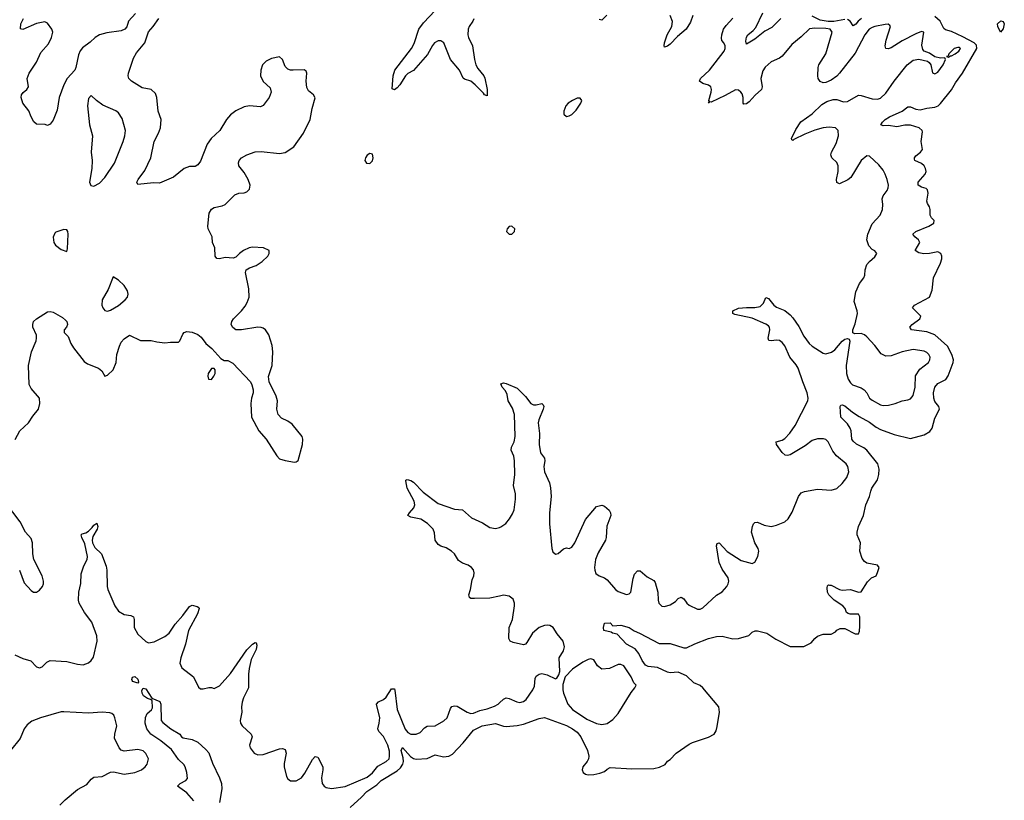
# Model space of a CAD drawing. Header units: inches. Extents: x 1771504 to 1971212, y 471788 to 643615.
# Tile 432 of 587: x 1866486 to 1873698, y 612646 to 618360. Entities that reach past the tile are written whole.
import ezdxf

# ---------------------------------------------------------------- set-up
doc = ezdxf.new("R2010")
doc.units = ezdxf.units.IN
doc.header["$MEASUREMENT"] = 0
doc.layers.add('B8661', color=7, linetype='Continuous')
doc.layers.add('B8671', color=7, linetype='Continuous')

msp = doc.modelspace()

# ---------------------------------------------------------------- linework, layer by layer
at = {"layer": 'B8661', "color": 5}
for points, elevation in [([(1869812.6, 618367.4), (1869805.8, 618350), (1869777.6, 618310), (1869770.3, 618290.3), (1869769.4, 618250), (1869774, 618230), (1869802.7, 618170), (1869816, 618070), (1869826.5, 618030), (1869842.4, 618002.4), (1869884.9, 617950), (1869891.6, 617931.5), (1869910.2, 617850), (1869910, 617804), (1869890, 617809.6), (1869882.6, 617822.6), (1869823.1, 617883.1), (1869790.5, 617910.5), (1869744.5, 617924.5), (1869733.2, 617933.2), (1869708.4, 617990), (1869642, 618070), (1869591.8, 618191.8), (1869570, 618206.2), (1869550, 618205.6), (1869525, 618190), (1869508.7, 618171.3), (1869473.9, 618106.1), (1869370, 617988.8), (1869330, 617965.8), (1869310.7, 617949.3), (1869270, 617883.5), (1869250, 617862.7), (1869230, 617848), (1869213.6, 617853.6), (1869220.9, 617950), (1869234.5, 617990), (1869356.2, 618150), (1869374, 618186), (1869410, 618291.8), (1869442.6, 618337.4), (1869530, 618428.9)], 280), ([(1866452.4, 615287.6), (1866486.6, 615350), (1866551.3, 615408.7), (1866581.8, 615458.2), (1866623.5, 615510), (1866632.8, 615550), (1866629.7, 615590), (1866570, 615661.6), (1866556, 615690), (1866550.9, 615830), (1866572.9, 615930), (1866605.7, 616010), (1866609.7, 616030), (1866608, 616050), (1866582, 616110), (1866580.9, 616130), (1866586.6, 616150), (1866609, 616170), (1866690, 616220.7), (1866710, 616225.5), (1866730, 616220.4), (1866800.3, 616180.3), (1866822, 616162), (1866830.5, 616150), (1866834.9, 616130), (1866827.7, 616110), (1866810.7, 616090), (1866810.8, 616070), (1866841.7, 616041.7), (1866861.6, 615990), (1866878.9, 615958.9), (1866957.7, 615857.7), (1866982, 615842), (1867064, 615810), (1867087.3, 615790), (1867110, 615751.3), (1867130, 615757.3), (1867170, 615798), (1867192.2, 615850), (1867198.5, 615910), (1867215.8, 615970), (1867230, 615999.1), (1867250, 616023.8), (1867290, 616050.5), (1867370, 616013), (1867450, 616012.2), (1867490, 616002), (1867550, 615994.8), (1867590, 616001), (1867650, 616001), (1867659, 616010), (1867680.7, 616059.3), (1867690, 616070.8), (1867710, 616079.1), (1867750, 616072.7), (1867790, 616056.3), (1867815.6, 616035.6), (1867850, 615991), (1867894.4, 615954.4), (1867959.6, 615879.6), (1867984.7, 615864.7), (1868010, 615864.7), (1868047.1, 615847.1), (1868176, 615710), (1868187.1, 615687.1), (1868196, 615650), (1868196, 615630), (1868184, 615590), (1868179.1, 615550), (1868184.9, 615450), (1868237.3, 615350), (1868290, 615290.8), (1868370, 615167.3), (1868390, 615145.5), (1868430, 615132.4), (1868498, 615122), (1868510, 615122.8), (1868526, 615134), (1868557.2, 615250), (1868559.7, 615290), (1868555.1, 615310), (1868480.6, 615400.6), (1868450, 615422.4), (1868403.9, 615443.9), (1868379.5, 615470), (1868369.6, 615509.6), (1868373.6, 615570), (1868365.4, 615605.4), (1868313.2, 615710), (1868309, 615749), (1868336.2, 615830), (1868340.7, 615930), (1868335.1, 615975.1), (1868310, 616053.2), (1868286.6, 616090), (1868270, 616101.6), (1868253.7, 616106.3), (1868230, 616109.5), (1868110, 616089.3), (1868070, 616089.2), (1868047, 616107), (1868036, 616130), (1868040.9, 616150), (1868052.3, 616170), (1868110, 616228.2), (1868137, 616263), (1868152.1, 616290), (1868166, 616330), (1868164.4, 616390), (1868139.5, 616510), (1868145.2, 616530), (1868170, 616544.9), (1868218, 616562), (1868262.7, 616590), (1868302.7, 616630), (1868313.2, 616650), (1868314, 616670), (1868271, 616691), (1868190, 616695.6), (1868167.3, 616690), (1868124.9, 616670), (1868096.3, 616650), (1868070, 616622.7), (1868050, 616615.1), (1867990, 616619.5), (1867950, 616609.6), (1867930, 616612.7), (1867917, 616630), (1867916.2, 616690), (1867898.4, 616730), (1867896.3, 616770), (1867866.6, 616830), (1867863, 616850), (1867874.7, 616945.3), (1867890, 616974), (1867910, 616984.9), (1867970, 616997.1), (1867990, 617006.4), (1868061, 617079), (1868090, 617090.4), (1868130, 617093), (1868150, 617100.5), (1868170, 617121), (1868173.3, 617150), (1868158.9, 617190), (1868130, 617242.9), (1868091.4, 617291.4), (1868087.9, 617312.1), (1868093.6, 617330), (1868109.5, 617350), (1868148.7, 617371.3), (1868210, 617393.4), (1868255.6, 617395.6), (1868390, 617380.3), (1868430, 617387.4), (1868492.6, 617430), (1868563.9, 617530), (1868613.5, 617630), (1868628.5, 617711.5), (1868649.5, 617789.5), (1868637.2, 617810), (1868600.6, 617840.6), (1868590, 617864), (1868585.1, 617910), (1868589.6, 617970), (1868583.3, 617983.3), (1868570, 617993), (1868489.8, 617989.8), (1868470, 617991.1), (1868450, 617998.9), (1868430, 618018), (1868409.6, 618070), (1868390, 618087.6), (1868330, 618077.3), (1868290, 618057.7), (1868264, 618030), (1868252.6, 617990), (1868250.2, 617950), (1868270, 617908.7), (1868320.5, 617860.5), (1868327.6, 617830), (1868313.6, 617790), (1868270, 617732.6), (1868250, 617721.5), (1868170, 617729.8), (1868130, 617721.8), (1868070, 617694), (1868030, 617663.5), (1868000.7, 617630), (1867950.8, 617549.2), (1867887.4, 617490), (1867858.3, 617450), (1867810, 617324), (1867790, 617298), (1867770, 617286.6), (1867730, 617286.6), (1867690, 617272), (1867612.9, 617207.1), (1867510, 617162.9), (1867466.3, 617166.3), (1867350, 617154), (1867344.7, 617170), (1867352.8, 617190), (1867403.2, 617256.8), (1867446.2, 617350), (1867470.7, 617469.3), (1867502.2, 617530), (1867516.4, 617570), (1867521.1, 617630), (1867499.7, 617690), (1867491, 617791), (1867481.3, 617821.3), (1867449.6, 617849.7), (1867382.7, 617862.7), (1867304.7, 617910), (1867284.1, 617930), (1867279.4, 617950), (1867284, 617970), (1867320, 618080), (1867341.4, 618118.6), (1867401.7, 618190), (1867428.4, 618271.6), (1867462.4, 618310), (1867504.7, 618370)], 320), ([(1867334.4, 618405.6), (1867284, 618350), (1867271.1, 618308.9), (1867255.5, 618290), (1867230, 618278.3), (1867124.8, 618264.8), (1867070, 618249.8), (1867039, 618230), (1867003.1, 618196.9), (1866945.5, 618154.5), (1866927.6, 618132.4), (1866915.7, 618104.3), (1866897.8, 618010), (1866890.2, 617990), (1866833.4, 617930), (1866810, 617882.9), (1866775.5, 617790), (1866761.4, 617698.6), (1866730, 617624), (1866710, 617595.3), (1866690, 617586), (1866672.9, 617592.9), (1866610, 617596), (1866590, 617613.2), (1866569.6, 617649.7), (1866553.4, 617693.4), (1866510, 617749), (1866496.2, 617790), (1866498, 617810), (1866511.5, 617828.5), (1866539.3, 617850), (1866549.3, 617870), (1866541.3, 617930), (1866554.7, 617970), (1866608.7, 618050), (1866640.6, 618119.4), (1866696.3, 618183.7), (1866718, 618230), (1866728.6, 618270), (1866721.1, 618290), (1866690, 618334), (1866670, 618344.4), (1866610, 618332.2), (1866510, 618288), (1866492.7, 618292.7), (1866495.4, 618330), (1866514.7, 618370)], 320), ([(1870000, 614140.7), (1869930, 614126), (1869817.7, 614122.3), (1869790, 614124.2), (1869779.3, 614130), (1869776.3, 614150), (1869788.5, 614190), (1869798.9, 614261.1), (1869811.2, 614290), (1869814.3, 614310), (1869810, 614332.3), (1869794.5, 614350), (1869770, 614367.6), (1869730, 614382.6), (1869701, 614401), (1869670.9, 614450), (1869649.6, 614470), (1869610, 614493.5), (1869570, 614506), (1869550, 614519.5), (1869529.7, 614550), (1869523.8, 614603.8), (1869513.3, 614630), (1869473.5, 614673.5), (1869424.2, 614704.2), (1869350, 614718.4), (1869329, 614730), (1869340.7, 614750), (1869373, 614787), (1869379.7, 614810), (1869374.6, 614834.6), (1869325.1, 614930), (1869315.3, 614984.7), (1869315.3, 614990), (1869324.5, 614995.5), (1869350, 614987.7), (1869370, 614975.5), (1869441.6, 614901.6), (1869550, 614817.7), (1869670, 614777), (1869730, 614773.4), (1869794.9, 614714.9), (1869876.3, 614676.3), (1869930, 614642.6), (1869970, 614634.9), (1870000, 614644)], 280), ([(1866483.6, 614330), (1866518.4, 614238.4), (1866570, 614181.6), (1866587.3, 614170), (1866610, 614170.4), (1866630, 614184.2), (1866652.2, 614210), (1866660.4, 614230), (1866660.4, 614250), (1866651.6, 614290), (1866588.5, 614410), (1866581.2, 614450), (1866579.3, 614530), (1866570, 614562), (1866528.4, 614608.4), (1866490, 614685.6), (1866374.6, 614834.6)], 320), ([(1866450, 613710.2), (1866510, 613683.6), (1866566.3, 613666.3), (1866610, 613622.4), (1866630, 613615.5), (1866650, 613623), (1866683.5, 613656.5), (1866710, 613668.4), (1866830, 613661.3), (1866910, 613642.4), (1866950, 613638.4), (1866990, 613652.4), (1867010, 613668.2), (1867026.7, 613693.3), (1867052.7, 613810), (1867051.3, 613850), (1867014.5, 613950), (1866961.7, 614021.7), (1866922, 614090), (1866917.5, 614110), (1866919.7, 614170), (1866933.8, 614233.8), (1866936.1, 614303.9), (1866956.6, 614363.4), (1866980.9, 614410), (1866983.6, 614430), (1866963.1, 614523.1), (1866941.6, 614570), (1866937.2, 614590), (1866943.3, 614596.7), (1866970, 614604.4), (1866990, 614616.5), (1867017.6, 614642.4), (1867030, 614660.5), (1867050, 614674), (1867057.6, 614650), (1867052.4, 614630), (1867022.5, 614577.5), (1867017.1, 614550), (1867020.2, 614530), (1867037.1, 614497.1), (1867085, 614450), (1867119.4, 614359.4), (1867123.9, 614330), (1867126, 614210), (1867131.7, 614190), (1867183.9, 614070), (1867210, 614031.7), (1867250, 614005.5), (1867299.4, 613999.4), (1867318.4, 613990), (1867323.6, 613970), (1867324.6, 613910), (1867350, 613862), (1867410, 613807.3), (1867430, 613799.1), (1867470, 613806), (1867550, 613846), (1867581.3, 613870), (1867624.1, 613936), (1867681.9, 613998.1), (1867730, 614063.8), (1867750, 614074.9), (1867784.9, 614064.9), (1867797, 614057), (1867800.5, 614050), (1867788.8, 614010), (1867723.5, 613890), (1867701, 613790), (1867666.5, 613690), (1867659.6, 613650), (1867674.6, 613614.6), (1867758, 613550), (1867794.4, 613474.4), (1867810, 613461), (1867830, 613461), (1867870, 613471), (1867890, 613471), (1867910, 613464.7), (1867950, 613482.8), (1868030, 613573.7), (1868150, 613748.7), (1868190, 613788), (1868210, 613800.7), (1868218, 613798), (1868222.8, 613782.8), (1868216.9, 613750), (1868182.5, 613677.5), (1868166, 613610), (1868161.1, 613570), (1868161.5, 613470), (1868124.6, 613395.4), (1868114.9, 613365.1), (1868110.2, 613330), (1868113.2, 613290), (1868100.3, 613230), (1868103.1, 613210), (1868115.3, 613190), (1868182.4, 613130), (1868188.4, 613110), (1868168.4, 613050), (1868174.9, 613030), (1868203, 612990), (1868230, 612979.6), (1868270, 612982.4), (1868390, 613023.1), (1868410, 613026.4), (1868430, 613018.8), (1868436.5, 612990), (1868423.6, 612916.4), (1868424, 612890), (1868439.7, 612819.7), (1868450, 612802.4), (1868470, 612789.1), (1868510, 612789.2), (1868550, 612810.3), (1868575.3, 612844.7), (1868630, 612944.9), (1868650, 612967.7), (1868670, 612962), (1868706.7, 612890), (1868707, 612870), (1868695.3, 612810), (1868701.5, 612770), (1868715.8, 612750), (1868730, 612740.2), (1868770, 612733.4), (1868870, 612746.5), (1869030, 612815.4), (1869070, 612847.6), (1869110, 612895.4), (1869169.7, 612930), (1869191.4, 612950), (1869195.4, 612970), (1869193.5, 613006.5), (1869183, 613050), (1869150, 613114), (1869115.4, 613150), (1869108, 613170), (1869119.8, 613210), (1869123.1, 613250), (1869100.4, 613350), (1869112.9, 613367.1), (1869150, 613383.6), (1869170, 613401.7), (1869210, 613462), (1869230, 613462.8), (1869233.4, 613453.4), (1869251.6, 613310), (1869310, 613167.6), (1869330, 613141.2), (1869350, 613131.3), (1869389.7, 613130.3), (1869418.9, 613141.1), (1869450, 613175.5), (1869470, 613188.2), (1869530, 613190.4), (1869593.3, 613226.7), (1869617, 613250), (1869640.9, 613319.1), (1869650, 613333), (1869670, 613338.7), (1869690, 613334.6), (1869764.4, 613290), (1869790, 613281.1), (1869810, 613284.1), (1869856.8, 613303.2), (1869910, 613314.6), (1869963.9, 613336.1), (1869989.9, 613350.1), (1870000, 613359.5)], 280), ([(1867761.7, 612641.7), (1867710, 612699.8), (1867642, 612750), (1867661.6, 612770), (1867702.7, 612790), (1867714.2, 612805.9), (1867709.7, 612850), (1867698.3, 612890), (1867687.6, 612907.6), (1867650, 612944.2), (1867598.1, 613018.1), (1867520.7, 613080.7), (1867445.7, 613130), (1867417.2, 613170), (1867405.1, 613210), (1867407, 613253), (1867418.9, 613281.1), (1867451.1, 613308.9), (1867457.4, 613322.6), (1867456.6, 613376.6), (1867444.5, 613384.5), (1867421.2, 613390), (1867392.3, 613410), (1867383, 613430), (1867380.9, 613450), (1867390, 613466), (1867410, 613462), (1867454, 613394), (1867512.2, 613370), (1867520.2, 613350), (1867521.6, 613230), (1867534.6, 613214.6), (1867593.4, 613170), (1867658, 613130), (1867670.8, 613110.8), (1867683.5, 613103.5), (1867750, 613091), (1867790, 613070.8), (1867850, 613018.7), (1867872.3, 612992.3), (1867897.2, 612917.2), (1867950.2, 612810), (1867963.6, 612770), (1867965.6, 612730), (1867950.4, 612630.4)], 260), ([(1866780.9, 612610), (1866819.7, 612650), (1866910, 612725.5), (1866977.7, 612762.3), (1867010, 612800.4), (1867030, 612814.9), (1867090, 612821.3), (1867150, 612852.2), (1867173.5, 612853.5), (1867250, 612837.3), (1867329, 612850), (1867378.4, 612870), (1867404.2, 612890), (1867419.7, 612910), (1867428.2, 612950), (1867410, 612989.5), (1867390, 613008), (1867350, 613017.2), (1867250, 613005.1), (1867230, 613011.8), (1867213.6, 613030), (1867180.5, 613100.5), (1867182, 613130), (1867196.5, 613190), (1867183.2, 613250), (1867175.4, 613270), (1867161.9, 613281.9), (1867147.3, 613287.3), (1867090.3, 613290.3), (1866990, 613283.4), (1866810, 613294.3), (1866790, 613292.6), (1866637.8, 613250), (1866575.2, 613224.8), (1866540.4, 613199.6), (1866519.3, 613170), (1866490, 613099.4), (1866418.2, 613010)], 280), ([(1868905.9, 612594.1), (1868990.2, 612669.8), (1869027.9, 612710), (1869100.9, 612759.1), (1869134.2, 612790), (1869250, 612861.6), (1869275.6, 612884.4), (1869293.1, 612910), (1869297.7, 612930), (1869295.7, 612955.7), (1869281, 613010), (1869288.7, 613031.3), (1869347.7, 612967.7), (1869370, 612953), (1869390, 612946.2), (1869470, 612953), (1869530, 612979.2), (1869590, 612963.5), (1869630, 612969.2), (1869656, 612984), (1869734.5, 613065.5), (1869810, 613159.7), (1869872.7, 613190), (1869970, 613209.3), (1870000, 613199)], 260)]:
    msp.add_lwpolyline(points, dxfattribs=dict(at, elevation=elevation))
for points, elevation in [([(1867010, 617805.2), (1866990, 617784), (1866983.1, 617730), (1866998, 617590), (1867019.6, 617510), (1867009, 617390), (1867015.6, 617330), (1867014.9, 617270), (1866996.4, 617170), (1867006.9, 617146.9), (1867030, 617141.3), (1867070, 617164.9), (1867110, 617204.9), (1867181, 617310), (1867243.9, 617470), (1867255.1, 617510), (1867259.7, 617550), (1867237, 617637), (1867210, 617679.5), (1867190, 617693.6), (1867095, 617735.1), (1867048.2, 617768.2)], 340), ([(1869050, 617380.5), (1869030, 617369.2), (1869018, 617350), (1869014, 617330), (1869026.8, 617310), (1869050, 617306.7), (1869070, 617328), (1869075.3, 617350), (1869070, 617377)], 320), ([(1866810, 616825.2), (1866750, 616804), (1866742.5, 616797.5), (1866730.8, 616769.2), (1866736.3, 616730), (1866747.7, 616710), (1866790, 616679.1), (1866830, 616664.7), (1866836, 616684), (1866842, 616790), (1866838, 616810), (1866830, 616821.2)], 340), ([(1867170, 616478), (1867134.6, 616385.4), (1867088.8, 616310), (1867087.2, 616270), (1867095.5, 616250), (1867110, 616230.7), (1867130, 616227.7), (1867150, 616234), (1867210, 616268.9), (1867259.6, 616310), (1867274.3, 616330), (1867280.5, 616350), (1867276.1, 616376.1), (1867250, 616414.5), (1867210, 616453.2)], 340), ([(1867910, 615808), (1867890, 615808), (1867867.3, 615770), (1867864, 615750), (1867867.9, 615727.9), (1867890, 615727.3), (1867909, 615750), (1867917.2, 615770), (1867918, 615798)], 320), ([(1867350, 613502.7), (1867315.5, 613515.5), (1867310, 613522), (1867307.3, 613530), (1867312.9, 613547.1), (1867330, 613551.4), (1867350, 613533.4), (1867355.5, 613510)], 260)]:
    msp.add_lwpolyline(points, close=True, dxfattribs=dict(at, elevation=elevation))
at = {"layer": 'B8671', "color": 5}
for points, elevation in [([(1870000, 613199), (1870029.1, 613189.1), (1870050, 613186.6), (1870130, 613192.8), (1870175.9, 613204.1), (1870290, 613244.7), (1870330, 613252), (1870490, 613193.6), (1870535.6, 613170), (1870570, 613144.2), (1870595.5, 613110), (1870645.8, 613010), (1870654.3, 612970), (1870651, 612950), (1870641.6, 612930), (1870610.2, 612890), (1870606.9, 612870), (1870614, 612850), (1870630, 612837.2), (1870650, 612831.9), (1870690, 612834.2), (1870735.4, 612844.6), (1870770, 612857.6), (1870790, 612874.9), (1870810, 612884.9), (1870970, 612875.5), (1871130, 612879.3), (1871172.1, 612887.9), (1871212.5, 612907.5), (1871230, 612932), (1871250, 612944.7), (1871294, 612990), (1871390, 613058), (1871414, 613070), (1871530, 613108.2), (1871572.3, 613130), (1871586.2, 613153.8), (1871594.9, 613185.1), (1871611.6, 613290), (1871607, 613330), (1871489.6, 613470), (1871470, 613486.6), (1871424.8, 613504.8), (1871370, 613556.8), (1871310, 613583.2), (1871250, 613579.8), (1871230, 613583.2), (1871158.1, 613618.1), (1871090, 613624.8), (1871070, 613634.8), (1871044.4, 613670), (1871020.6, 613720.6), (1870994.5, 613754.5), (1870931.3, 613790), (1870861, 613861), (1870829, 613870), (1870818, 613878), (1870765.2, 613890), (1870761.2, 613910), (1870770, 613942), (1870810, 613944.7), (1870830, 613922), (1870890, 613927.3), (1870950, 613910.4), (1870985.8, 613885.9), (1871026, 613870), (1871170, 613794.9), (1871250, 613794.9), (1871350, 613761.5), (1871370, 613761.7), (1871430, 613791.7), (1871530, 613830.7), (1871590, 613846), (1871630, 613846.8), (1871708.1, 613828.1), (1871750, 613830.4), (1871827.3, 613852.7), (1871850, 613876), (1871873.6, 613886.4), (1871890, 613886.8), (1871958, 613870), (1872024.7, 613824.7), (1872130, 613770.8), (1872230, 613770.8), (1872282, 613798), (1872310, 613831), (1872330, 613846.8), (1872370, 613861), (1872430, 613862), (1872460.4, 613879.6), (1872470, 613892), (1872496.4, 613903.6), (1872530, 613904.7), (1872604.4, 613864.4), (1872630, 613865.5), (1872636.9, 613883.1), (1872639.7, 613920.3), (1872638.7, 613990), (1872630, 614009.2), (1872569, 614009), (1872552.9, 614012.9), (1872542, 614022), (1872532, 614050), (1872514.5, 614070), (1872450.9, 614110.9), (1872411.8, 614150), (1872401.6, 614170), (1872399.5, 614200.5), (1872403.3, 614216.7), (1872410, 614222.8), (1872418, 614222), (1872430, 614220.5), (1872490, 614188.7), (1872510, 614185.3), (1872570, 614188.4), (1872630, 614168.7), (1872649.1, 614170.9), (1872694.8, 614245.2), (1872726, 614274), (1872758, 614290), (1872770, 614314), (1872782, 614350), (1872770, 614368), (1872690, 614382), (1872673.2, 614393.2), (1872656.5, 614416.5), (1872639.3, 614470), (1872644, 614530), (1872621.2, 614590), (1872621.2, 614610), (1872629.3, 614650), (1872665.2, 614730), (1872682.7, 614810), (1872709.5, 614870), (1872719.5, 614910), (1872727.8, 614930), (1872768.8, 614991.2), (1872779.1, 615030), (1872781.7, 615070), (1872771.1, 615110), (1872690, 615208.2), (1872670, 615226), (1872614, 615254), (1872590, 615276.2), (1872581.7, 615290), (1872575.5, 615350), (1872568.9, 615370), (1872550, 615401.7), (1872500.7, 615450), (1872495.1, 615530), (1872501.3, 615538.7), (1872510, 615541.6), (1872530, 615532.7), (1872586.9, 615486.9), (1872635.1, 615455.1), (1872710, 615415), (1872758.3, 615378.3), (1872790, 615360.7), (1872890, 615323.1), (1873010, 615295.3), (1873110, 615321.3), (1873153.2, 615346.8), (1873170, 615370.8), (1873190, 615442.8), (1873222, 615510), (1873219.3, 615530), (1873190, 615565.2), (1873181.1, 615590), (1873179.8, 615630), (1873188.9, 615670), (1873210, 615698.3), (1873270, 615726.5), (1873286.7, 615753.4), (1873323.5, 615850), (1873325, 615870), (1873314.5, 615910), (1873281, 615970), (1873190, 616052.3), (1873130, 616076.4), (1873017.2, 616090), (1873006, 616110), (1873024, 616130), (1873078.7, 616170), (1873086.3, 616190), (1873025.6, 616250), (1873040.7, 616270), (1873150, 616330.3), (1873170, 616380.7), (1873179, 616470), (1873230, 616577.6), (1873239.8, 616610), (1873239.3, 616630), (1873232.1, 616650), (1873210, 616660.3), (1873150, 616649.8), (1873107.6, 616647.6), (1873072.9, 616652.9), (1873045.6, 616670), (1873078, 616730), (1873068.2, 616750), (1873043.6, 616770), (1873027.6, 616790), (1873049.3, 616810), (1873145.6, 616850), (1873182, 616870), (1873184, 616890), (1873164.4, 616910), (1873154, 616930), (1873155.9, 616970), (1873149.7, 616990), (1873134.5, 617014.5), (1873131.5, 617031.5), (1873139, 617090), (1873135, 617115), (1873125.7, 617125.7), (1873090, 617135.3), (1873065.6, 617150), (1873066.6, 617170), (1873117.5, 617230), (1873125, 617250), (1873121, 617270), (1873110, 617290.8), (1873090, 617306.8), (1873042, 617330), (1873040.1, 617340.1), (1873038.9, 617350), (1873050, 617363.1), (1873083.6, 617390), (1873099.6, 617410), (1873089.8, 617469.8), (1873098.7, 617538.7), (1873096, 617550), (1873073.2, 617570), (1873010, 617589), (1872970, 617589.2), (1872910, 617575.2), (1872850, 617585), (1872810, 617584.7), (1872794, 617590), (1872805.1, 617610), (1872824.2, 617630), (1872856.2, 617650), (1872950, 617691.4), (1872990, 617721.7), (1873010, 617722.4), (1873050, 617705.7), (1873081.2, 617701.2), (1873130, 617712.7), (1873190, 617719.8), (1873212.5, 617730), (1873230, 617746), (1873310, 617846.1), (1873341.3, 617898.7), (1873392.3, 617970), (1873497.3, 618150), (1873494.7, 618174.7), (1873477.2, 618190), (1873394.5, 618234.5), (1873310, 618273.2), (1873267.2, 618287.2), (1873255.7, 618295.7), (1873228.7, 618350), (1873190, 618383.5)], 260), ([(1870000, 614644), (1870010, 614647), (1870046.8, 614673.2), (1870073.2, 614706.8), (1870095.7, 614744.3), (1870106.6, 614773.4), (1870118.2, 614850), (1870117.3, 614890), (1870103.2, 614950), (1870112.3, 615030), (1870110.5, 615130.5), (1870105.2, 615165.2), (1870086.9, 615210), (1870088, 615230), (1870107.6, 615270), (1870114.8, 615310), (1870109.8, 615470), (1870095.9, 615515.9), (1870062.6, 615570), (1870056.2, 615616.2), (1870043.9, 615643.9), (1870019, 615670), (1870010, 615694), (1870030, 615702), (1870050, 615698), (1870130, 615663), (1870190, 615603.1), (1870230.3, 615550.2), (1870250, 615541.3), (1870270, 615540.4), (1870310.5, 615550.5), (1870321, 615541), (1870324, 615530), (1870319.5, 615510), (1870288.2, 615431.8), (1870284.4, 615410), (1870292.1, 615330), (1870291.5, 615250), (1870301.2, 615190), (1870330.4, 615150), (1870333.1, 615130), (1870324.9, 615090), (1870330.3, 615050), (1870367, 614970), (1870373.8, 614933.8), (1870378.2, 614870), (1870367.3, 614750), (1870365.5, 614670), (1870383.9, 614490), (1870390, 614466), (1870410, 614448.9), (1870430, 614451.5), (1870470, 614487.7), (1870490, 614494.3), (1870510, 614490.3), (1870530, 614499.5), (1870551.9, 614530), (1870630, 614701.6), (1870710, 614797.3), (1870750, 614806.8), (1870770, 614798.8), (1870802.8, 614770), (1870813.4, 614750), (1870815.5, 614730), (1870786.1, 614653.9), (1870782, 614570), (1870776.5, 614550), (1870722.4, 614457.6), (1870704.1, 614410), (1870696.5, 614350), (1870697.8, 614330), (1870706.3, 614306.3), (1870730.2, 614290.2), (1870770, 614275.2), (1870790, 614260.9), (1870850, 614190.2), (1870870, 614175.5), (1870930, 614152.7), (1870950, 614156.4), (1870961.3, 614170), (1870979.1, 614270), (1870990, 614300.7), (1871010, 614324.9), (1871030, 614326), (1871083, 614283), (1871130, 614254), (1871140.2, 614240.2), (1871160.2, 614170), (1871161.5, 614110), (1871166.3, 614090), (1871188.2, 614068.2), (1871210, 614064.9), (1871250, 614078), (1871290, 614101.3), (1871310, 614123.8), (1871330, 614132.7), (1871350, 614120.5), (1871371.8, 614090), (1871390, 614074.3), (1871450, 614046.3), (1871470, 614044.9), (1871490, 614054), (1871590, 614148.4), (1871630, 614172.4), (1871665.1, 614210), (1871675.5, 614230), (1871679.3, 614250), (1871675.1, 614275.1), (1871630, 614338), (1871610, 614386.6), (1871589.7, 614510), (1871594, 614526), (1871610, 614530.4), (1871668.4, 614468.4), (1871770, 614400.8), (1871850, 614380.5), (1871869.7, 614390.3), (1871892.2, 614430), (1871900.5, 614470), (1871895.1, 614490), (1871869.7, 614530), (1871846, 614610), (1871852.7, 614650), (1871861.2, 614670), (1871870, 614678.8), (1871890, 614682), (1871939.6, 614659.6), (1871990, 614650.2), (1872030, 614659), (1872090, 614685.3), (1872114.3, 614705.7), (1872144.2, 614755.8), (1872190.8, 614869.2), (1872210, 614895.8), (1872234.3, 614905.7), (1872330, 614922.9), (1872430, 614917.5), (1872470, 614928.2), (1872510, 614965.2), (1872545.1, 615010), (1872559.3, 615050), (1872552, 615090), (1872539.1, 615110), (1872468.8, 615168.8), (1872442.7, 615202.7), (1872406.6, 615270), (1872390, 615286.6), (1872372.2, 615292.2), (1872330, 615291.6), (1872290, 615279.4), (1872238.4, 615241.6), (1872130, 615175.5), (1872110, 615169.8), (1872092.1, 615172.1), (1872070, 615191.5), (1872029.7, 615250), (1872026.6, 615270), (1872070, 615282.3), (1872090, 615295.3), (1872126.3, 615333.7), (1872164.7, 615390), (1872257.5, 615570), (1872261.3, 615590), (1872254.5, 615630), (1872221.3, 615710), (1872187.6, 615810), (1872174.2, 615834.2), (1872127.5, 615890), (1872090, 615974), (1872070, 615998), (1872050, 616011.7), (1872030, 616015.5), (1871989.8, 616009.8), (1871972.1, 616012.1), (1871968.3, 616028.3), (1871981.2, 616090), (1871976.8, 616110), (1871970, 616118.5), (1871952.1, 616132.1), (1871850, 616174.4), (1871723.1, 616203.1), (1871708.7, 616210), (1871709, 616230), (1871751.4, 616248.6), (1871810, 616254.2), (1871870, 616253.4), (1871910, 616262), (1871934.4, 616285.6), (1871950, 616326.8), (1871970, 616319.3), (1872010, 616271.6), (1872030, 616256.1), (1872090, 616232), (1872130, 616199.5), (1872150, 616178), (1872193.8, 616113.8), (1872230, 616042.6), (1872268.2, 615990), (1872290, 615969.3), (1872370, 615918.3), (1872390, 615914.6), (1872432.5, 615927.5), (1872455.4, 615944.6), (1872510, 616007.3), (1872530, 616020.7), (1872550, 616026), (1872562, 616022), (1872566, 616006), (1872540.6, 615830), (1872543, 615770), (1872553, 615730), (1872570, 615700.9), (1872586.5, 615686.5), (1872650, 615665.4), (1872672, 615652), (1872690.1, 615630.1), (1872710.1, 615590.1), (1872730, 615574.2), (1872790, 615541.6), (1872810, 615536.9), (1872850, 615538.9), (1872899.3, 615550), (1872950, 615570.3), (1872990, 615577.4), (1873010, 615585.7), (1873031.3, 615608.7), (1873045, 615670), (1873047.6, 615752.4), (1873078.2, 615801.8), (1873141.3, 615850), (1873152.4, 615870), (1873154, 615890), (1873145.6, 615910), (1873130, 615924.2), (1873110, 615933.1), (1873030, 615946.4), (1872950.7, 615930), (1872870, 615900.7), (1872830, 615896.5), (1872795.1, 615915.1), (1872750, 615974.7), (1872690, 616039.5), (1872672.7, 616052.7), (1872650, 616062.7), (1872602, 616062), (1872589, 616069), (1872589.3, 616090), (1872605.6, 616134.4), (1872622.9, 616210), (1872620.7, 616230), (1872597.7, 616297.7), (1872610, 616367.3), (1872636.3, 616430), (1872670, 616471.3), (1872675.6, 616490), (1872677.6, 616530), (1872691.3, 616568.7), (1872709.6, 616590.4), (1872750, 616624), (1872765.2, 616650), (1872750, 616669), (1872730, 616679.3), (1872705.1, 616705.1), (1872689.7, 616750), (1872698, 616790), (1872730, 616865.5), (1872788.2, 616930), (1872804.7, 616970), (1872807.7, 617007.7), (1872802.9, 617050), (1872811.6, 617070), (1872839.7, 617110), (1872847.8, 617130), (1872849.7, 617150), (1872840.9, 617190), (1872825.8, 617230), (1872810, 617258), (1872778.2, 617298.2), (1872710, 617361.2), (1872690, 617362.7), (1872650, 617329.4), (1872574.5, 617205.5), (1872551.2, 617188.8), (1872490, 617158.4), (1872470, 617169), (1872469.8, 617190), (1872481.5, 617250), (1872480.3, 617290), (1872470, 617314), (1872435.6, 617350), (1872426.6, 617370), (1872431.2, 617390), (1872466.5, 617453.5), (1872483.2, 617510), (1872481.5, 617550), (1872460.9, 617570), (1872414.7, 617574.7), (1872370, 617568.5), (1872309.1, 617550.9), (1872237.8, 617522.2), (1872156.7, 617483.3), (1872150, 617476), (1872141.6, 617481.6), (1872139.5, 617490), (1872170, 617555.8), (1872207.3, 617612.7), (1872290, 617671.8), (1872360.9, 617739.1), (1872398.7, 617761.3), (1872443.9, 617776.1), (1872470, 617777.4), (1872519.1, 617759.1), (1872550, 617760.6), (1872630, 617806.9), (1872650, 617806.7), (1872730, 617781.3), (1872770, 617779.6), (1872790, 617786), (1872830, 617823.2), (1872890, 617910.2), (1872986.2, 618030), (1873030, 618063.6), (1873070.5, 618070.5), (1873135.9, 618055.9), (1873148.1, 618048.1), (1873160.7, 618030), (1873170.9, 617970.9), (1873190, 617964.9), (1873210, 617976.3), (1873249.3, 618030), (1873268, 618070), (1873262, 618082), (1873230, 618079.3), (1873190, 618089), (1873150, 618114.5), (1873111.3, 618131.3), (1873102, 618142), (1873094, 618174), (1873108.7, 618270), (1873090, 618274.3), (1873050, 618257.3), (1872950, 618205.3), (1872870, 618154.8), (1872846.2, 618146.2), (1872829.8, 618149.8), (1872823.9, 618170), (1872831.6, 618210), (1872864.1, 618310), (1872859.1, 618319.1), (1872847, 618327), (1872825.1, 618325.1), (1872750, 618311.1), (1872730, 618302.8), (1872708.6, 618290), (1872675.1, 618250), (1872604.7, 618115.3), (1872490, 617969.7), (1872470, 617948.2), (1872430, 617917.4), (1872390, 617900.5), (1872370, 617898.7), (1872348.7, 617908.7), (1872335.1, 617930), (1872331.2, 617950), (1872335.4, 618010), (1872339.7, 618030), (1872390.7, 618110), (1872437.7, 618270), (1872421.6, 618290), (1872390, 618295.5), (1872310, 618298.9), (1872270, 618292.7), (1872210, 618234.6), (1872140.5, 618179.5), (1872070, 618093.5), (1872050, 618079.8), (1871990, 618052.4), (1871946.1, 618013.9), (1871930, 617987), (1871914, 617930), (1871923.2, 617870), (1871918.9, 617850), (1871872, 617808), (1871830, 617760.4), (1871810, 617745.7), (1871790, 617742), (1871785.4, 617750), (1871785.5, 617790), (1871776.7, 617816.6), (1871769.1, 617829.1), (1871750, 617844.2), (1871730, 617846.8), (1871653.7, 617806.3), (1871550, 617756.3), (1871541.6, 617758.4), (1871530, 617749.5), (1871537.2, 617762.8), (1871533.6, 617770), (1871551.3, 617830), (1871553.8, 617850), (1871548.9, 617868.9), (1871530, 617881.8), (1871490, 617893.7), (1871464.5, 617910), (1871471.3, 617930), (1871538.8, 617990), (1871645.1, 618130), (1871652.8, 618150), (1871653.7, 618170), (1871644.5, 618190), (1871628.6, 618208.6), (1871626.3, 618226.3), (1871628, 618250), (1871641.2, 618290), (1871660.8, 618319.2), (1871710, 618372.4)], 280), ([(1870787.3, 618392.7), (1870750, 618356.9), (1870730, 618361.1)], 280), ([(1871417.2, 618390), (1871398.7, 618341.3), (1871366.3, 618290), (1871303.4, 618236.6), (1871250, 618180.9), (1871230, 618165.7), (1871210, 618159.3), (1871205.7, 618170), (1871208.1, 618190), (1871229.2, 618250), (1871262.5, 618310), (1871267.9, 618347.9), (1871249.7, 618390)], 280), ([(1872060.3, 618370), (1871995.5, 618304.5), (1871944.1, 618275.9), (1871870, 618218.9), (1871810, 618181.2), (1871804.4, 618204.4), (1871810, 618232.4), (1871820.4, 618250), (1871858.3, 618281.7), (1871876.6, 618303.4), (1871929.8, 618410)], 260), ([(1872530, 618362.9), (1872450, 618348.1), (1872406.6, 618346.6), (1872350, 618357.2), (1872290, 618385.1)], 260), ([(1872651.8, 618370), (1872627, 618350), (1872610, 618327.7), (1872590, 618314.7), (1872568.4, 618350), (1872550, 618361)], 260), ([(1870000, 613359.5), (1870030, 613387.4), (1870050, 613395.6), (1870070, 613392.4), (1870126.5, 613366.5), (1870150, 613361.6), (1870175.1, 613370), (1870195, 613385), (1870245.4, 613454.6), (1870257.7, 613482.3), (1870262.7, 613537.3), (1870270, 613554), (1870290, 613570.4), (1870310, 613574.4), (1870350, 613564.9), (1870410, 613534), (1870419.6, 613540.4), (1870435.1, 613564.9), (1870441.3, 613590), (1870436.2, 613690), (1870470, 613740.4), (1870475.9, 613770), (1870466.2, 613810), (1870423.8, 613863.8), (1870394.5, 613910), (1870370, 613924.5), (1870350, 613927.9), (1870330, 613926), (1870290, 613909.8), (1870240.9, 613870), (1870199.6, 613800.4), (1870190, 613789.2), (1870175.5, 613784.5), (1870100.1, 613800.1), (1870077.2, 613810), (1870069.7, 613829.7), (1870071.1, 613910), (1870095.4, 613970), (1870111.2, 614068.8), (1870111.1, 614090), (1870099.2, 614119.2), (1870070, 614141.1), (1870030, 614147.1), (1870000, 614140.7)], 280)]:
    msp.add_lwpolyline(points, dxfattribs=dict(at, elevation=elevation))
for points, elevation in [([(1873670, 618268.7), (1873649.7, 618310), (1873647.4, 618330), (1873671.3, 618351.3), (1873690, 618347.7), (1873697.8, 618330), (1873690, 618294)], 240), ([(1873357.6, 618157.6), (1873331, 618150), (1873291.3, 618110), (1873286, 618094), (1873274, 618090), (1873290, 618086.8), (1873303.1, 618096.9), (1873310, 618096), (1873337.2, 618110), (1873365.2, 618130), (1873377, 618150), (1873370, 618157)], 280), ([(1870590, 617786.6), (1870570, 617785.4), (1870535.8, 617770), (1870504.4, 617750), (1870485.4, 617730), (1870470.3, 617690), (1870472.2, 617670), (1870490, 617652.2), (1870510, 617656), (1870530, 617667), (1870562.2, 617697.8), (1870595.1, 617750), (1870602.9, 617770)], 320), ([(1870090, 616849), (1870070, 616846), (1870056.3, 616830), (1870050.8, 616810), (1870070, 616790.8), (1870090, 616791), (1870109, 616810), (1870113.2, 616830)], 320), ([(1870670, 613682), (1870650, 613677.6), (1870610, 613657.3), (1870534.5, 613605.5), (1870480.5, 613550), (1870465.2, 613494.8), (1870464.9, 613455.1), (1870470.2, 613430), (1870500.9, 613350), (1870534.9, 613310), (1870640.4, 613240.4), (1870710, 613207.6), (1870750, 613200.4), (1870790, 613208.5), (1870830, 613238), (1870870, 613282), (1870964.1, 613435.9), (1870992.7, 613470), (1871000.9, 613490), (1870985.3, 613505.3), (1870965.3, 613550), (1870910, 613629.6), (1870890, 613639.5), (1870870, 613639.3), (1870806, 613610), (1870750, 613606.2), (1870716.9, 613630), (1870690, 613675.3)], 280)]:
    msp.add_lwpolyline(points, close=True, dxfattribs=dict(at, elevation=elevation))

doc.saveas('drawing.dxf')
